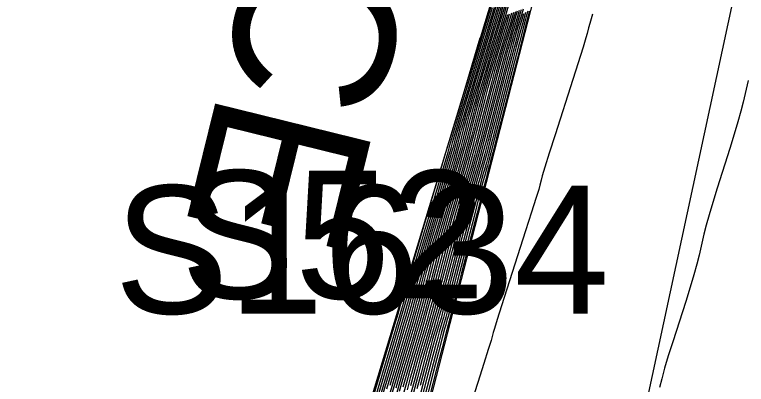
# Model space of a CAD drawing. Extents: x 1724534 to 1727318, y 657156 to 660047.
# Drawn here: x 1725509.71 to 1725532.58, y 659405.12 to 659416.68 of the extents above; entities that cross this region are included whole.
import ezdxf

# ---------------------------------------------------------------- set-up
doc = ezdxf.new("R2010")
doc.units = 0
for name, color, linetype in [('SURVEY - CONTOURS - Index with Text', 7, 'Continuous'), ('SURVEY - CONTOURS - Intermediate with optional Text', 7, 'Continuous'), ('SURVEY - DTM - Breaklines', 7, 'Continuous'), ('SURVEY - DTM - Breaklines - Points - Numbers', 7, 'Continuous'), ('SURVEY - NON-TRANSPORTATION - Features', 7, 'Continuous'), ('SURVEY - NON-TRANSPORTATION - Features - Points - Numbers', 7, 'Continuous'), ('SURVEY - NON-TRANSPORTATION - Features Text', 7, 'Continuous'), ('SURVEY - UTILITIES - Fiber Optic Cable (Underground) with Text', 7, 'Continuous')]:
    doc.layers.add(name, color=color, linetype=linetype)

msp = doc.modelspace()

# ---------------------------------------------------------------- linework, layer by layer
at = {"layer": 'SURVEY - CONTOURS - Index with Text'}
for points in [[(1725521.242, 659404.876), (1725521.702, 659406.424), (1725521.857, 659406.948), (1725521.977, 659407.36), (1725522.063, 659407.66), (1725522.114, 659407.847), (1725522.205, 659408.198), (1725522.256, 659408.386), (1725522.343, 659408.689), (1725522.465, 659409.105), (1725522.623, 659409.635), (1725523.089, 659411.202), (1725523.246, 659411.732), (1725523.367, 659412.145), (1725523.453, 659412.443), (1725523.503, 659412.625), (1725523.588, 659412.955), (1725523.638, 659413.137), (1725523.725, 659413.438), (1725523.848, 659413.856), (1725524.007, 659414.392), (1725524.48, 659415.979), (1725524.639, 659416.514), (1725524.846, 659417.225)], [(1725521.629, 659405.011), (1725521.752, 659405.431), (1725522.101, 659406.606), (1725522.225, 659407.025), (1725522.333, 659407.404), (1725522.427, 659407.741), (1725522.505, 659408.037), (1725522.695, 659408.77), (1725522.774, 659409.067), (1725522.868, 659409.406), (1725522.977, 659409.787), (1725523.102, 659410.211), (1725523.456, 659411.4), (1725523.581, 659411.823), (1725523.69, 659412.203), (1725523.783, 659412.538), (1725523.861, 659412.83), (1725524.047, 659413.549), (1725524.124, 659413.842), (1725524.218, 659414.179), (1725524.328, 659414.562), (1725524.455, 659414.99), (1725524.813, 659416.192), (1725524.94, 659416.62), (1725525.049, 659417.001)], [(1725525.54, 659416.832), (1725525.48, 659416.62), (1725525.351, 659416.186), (1725525.29, 659415.974), (1725525.205, 659415.662), (1725525.097, 659415.25), (1725524.964, 659414.738), (1725524.577, 659413.241), (1725524.444, 659412.729), (1725524.335, 659412.318), (1725524.251, 659412.006), (1725524.19, 659411.794), (1725524.062, 659411.363), (1725524.002, 659411.151), (1725523.917, 659410.84), (1725523.808, 659410.427), (1725523.675, 659409.915), (1725523.288, 659408.415), (1725523.155, 659407.903), (1725523.046, 659407.491), (1725522.961, 659407.18), (1725522.901, 659406.969), (1725522.774, 659406.54), (1725522.714, 659406.329), (1725522.63, 659406.017), (1725522.521, 659405.605), (1725522.387, 659405.092)], [(1725525.799, 659416.784), (1725525.771, 659416.68), (1725525.699, 659416.403), (1725525.583, 659415.954), (1725525.422, 659415.332), (1725524.935, 659413.446), (1725524.774, 659412.825), (1725524.658, 659412.375), (1725524.586, 659412.097), (1725524.558, 659411.992), (1725524.542, 659411.939), (1725524.514, 659411.834), (1725524.442, 659411.557), (1725524.326, 659411.108), (1725524.165, 659410.487), (1725523.679, 659408.605), (1725523.518, 659407.984), (1725523.402, 659407.535), (1725523.33, 659407.257), (1725523.301, 659407.15), (1725523.285, 659407.095), (1725523.257, 659406.988), (1725523.184, 659406.711), (1725523.068, 659406.262), (1725522.908, 659405.643), (1725522.422, 659403.763)], [(1725525.24, 659416.726), (1725525.147, 659416.406), (1725524.903, 659415.588), (1725524.809, 659415.268), (1725524.712, 659414.92), (1725524.61, 659414.546), (1725524.505, 659414.144), (1725524.219, 659413.035), (1725524.114, 659412.634), (1725524.013, 659412.26), (1725523.916, 659411.915), (1725523.823, 659411.597), (1725523.582, 659410.787), (1725523.49, 659410.469), (1725523.393, 659410.123), (1725523.291, 659409.747), (1725523.185, 659409.343), (1725522.897, 659408.226), (1725522.791, 659407.822), (1725522.69, 659407.448), (1725522.593, 659407.103), (1725522.501, 659406.787), (1725522.263, 659405.986), (1725522.171, 659405.67), (1725522.075, 659405.324), (1725521.973, 659404.947)]]:
    msp.add_lwpolyline(points, dxfattribs=at)
at = {"layer": 'SURVEY - CONTOURS - Intermediate with optional Text'}
for points in [[(1725520.632, 659403.521), (1725521.764, 659407.334), (1725521.88, 659407.734), (1725521.911, 659407.854), (1725522.028, 659408.258), (1725523.255, 659412.386), (1725523.288, 659412.502), (1725523.313, 659412.598), (1725523.559, 659413.433), (1725524.669, 659417.158)], [(1725521.631, 659404.769), (1725521.737, 659405.142), (1725521.855, 659405.542), (1725522.181, 659406.642), (1725522.299, 659407.041), (1725522.405, 659407.413), (1725522.5, 659407.757), (1725522.584, 659408.075), (1725522.793, 659408.885), (1725522.877, 659409.203), (1725522.973, 659409.549), (1725523.08, 659409.924), (1725523.198, 659410.327), (1725523.53, 659411.439), (1725523.648, 659411.841), (1725523.755, 659412.214), (1725523.849, 659412.558), (1725523.932, 659412.871), (1725524.138, 659413.668), (1725524.222, 659413.982), (1725524.317, 659414.327), (1725524.425, 659414.703), (1725524.544, 659415.11), (1725524.88, 659416.235), (1725525, 659416.641), (1725525.107, 659417.015)], [(1725521.742, 659404.908), (1725521.846, 659405.274), (1725521.957, 659405.653), (1725522.261, 659406.678), (1725522.372, 659407.056), (1725522.476, 659407.421), (1725522.572, 659407.773), (1725522.662, 659408.112), (1725522.891, 659408.999), (1725522.981, 659409.339), (1725523.078, 659409.692), (1725523.182, 659410.06), (1725523.294, 659410.442), (1725523.603, 659411.479), (1725523.715, 659411.86), (1725523.819, 659412.226), (1725523.915, 659412.577), (1725524.004, 659412.912), (1725524.23, 659413.787), (1725524.319, 659414.123), (1725524.416, 659414.476), (1725524.521, 659414.844), (1725524.634, 659415.229), (1725524.947, 659416.278), (1725525.06, 659416.662), (1725525.164, 659417.029)], [(1725521.037, 659404.655), (1725521.542, 659406.351), (1725521.709, 659406.917), (1725521.835, 659407.343), (1725521.918, 659407.628), (1725521.958, 659407.772), (1725522.009, 659407.969), (1725522.05, 659408.114), (1725522.133, 659408.402), (1725522.26, 659408.832), (1725522.431, 659409.405), (1725522.942, 659411.123), (1725523.112, 659411.695), (1725523.238, 659412.122), (1725523.321, 659412.405), (1725523.36, 659412.543), (1725523.405, 659412.717), (1725523.444, 659412.856), (1725523.527, 659413.141), (1725523.655, 659413.574), (1725523.828, 659414.153), (1725524.347, 659415.893), (1725524.519, 659416.471), (1725524.646, 659416.9)], [(1725521.139, 659404.766), (1725521.622, 659406.388), (1725521.783, 659406.933), (1725521.906, 659407.352), (1725521.99, 659407.644), (1725522.036, 659407.81), (1725522.107, 659408.083), (1725522.153, 659408.25), (1725522.238, 659408.545), (1725522.363, 659408.969), (1725522.527, 659409.52), (1725523.016, 659411.163), (1725523.179, 659411.713), (1725523.303, 659412.134), (1725523.387, 659412.424), (1725523.431, 659412.584), (1725523.496, 659412.836), (1725523.541, 659412.997), (1725523.626, 659413.29), (1725523.751, 659413.715), (1725523.917, 659414.273), (1725524.413, 659415.936), (1725524.579, 659416.492), (1725524.704, 659416.915)], [(1725521.344, 659404.987), (1725521.93, 659406.964), (1725522.048, 659407.369), (1725522.136, 659407.676), (1725522.193, 659407.885), (1725522.303, 659408.312), (1725522.36, 659408.522), (1725522.448, 659408.832), (1725522.568, 659409.241), (1725522.719, 659409.751), (1725523.313, 659411.75), (1725523.432, 659412.157), (1725523.519, 659412.462), (1725523.574, 659412.666), (1725523.68, 659413.074), (1725523.735, 659413.278), (1725523.823, 659413.586), (1725523.944, 659413.997), (1725524.096, 659414.512), (1725524.699, 659416.535), (1725524.819, 659416.943)], [(1725521.412, 659404.747), (1725521.548, 659405.209), (1725521.942, 659406.533), (1725522.078, 659406.995), (1725522.191, 659407.386), (1725522.281, 659407.709), (1725522.349, 659407.961), (1725522.499, 659408.541), (1725522.567, 659408.794), (1725522.658, 659409.119), (1725522.773, 659409.514), (1725522.91, 659409.981), (1725523.309, 659411.321), (1725523.447, 659411.787), (1725523.561, 659412.18), (1725523.651, 659412.5), (1725523.718, 659412.748), (1725523.863, 659413.311), (1725523.93, 659413.56), (1725524.021, 659413.883), (1725524.136, 659414.28), (1725524.276, 659414.751), (1725524.68, 659416.107), (1725524.819, 659416.577), (1725524.934, 659416.972)], [(1725521.446, 659405.098), (1725521.862, 659406.497), (1725522.004, 659406.979), (1725522.12, 659407.378), (1725522.209, 659407.692), (1725522.271, 659407.923), (1725522.401, 659408.427), (1725522.463, 659408.658), (1725522.553, 659408.975), (1725522.67, 659409.378), (1725522.815, 659409.866), (1725523.236, 659411.281), (1725523.38, 659411.768), (1725523.496, 659412.168), (1725523.585, 659412.481), (1725523.646, 659412.707), (1725523.771, 659413.193), (1725523.833, 659413.419), (1725523.922, 659413.734), (1725524.04, 659414.139), (1725524.186, 659414.631), (1725524.613, 659416.064), (1725524.759, 659416.556), (1725524.876, 659416.958)], [(1725521.52, 659404.879), (1725522.151, 659407.01), (1725522.262, 659407.395), (1725522.354, 659407.725), (1725522.427, 659407.999), (1725522.597, 659408.656), (1725522.67, 659408.93), (1725522.763, 659409.262), (1725522.875, 659409.651), (1725523.514, 659411.805), (1725523.625, 659412.191), (1725523.717, 659412.519), (1725523.789, 659412.789), (1725523.955, 659413.43), (1725524.027, 659413.701), (1725524.12, 659414.031), (1725524.232, 659414.421), (1725524.879, 659416.599), (1725524.992, 659416.986)], [(1725525.601, 659416.853), (1725525.547, 659416.662), (1725525.44, 659416.306), (1725525.386, 659416.115), (1725525.304, 659415.81), (1725525.194, 659415.39), (1725525.055, 659414.857), (1725524.51, 659412.748), (1725524.4, 659412.329), (1725524.318, 659412.024), (1725524.264, 659411.834), (1725524.158, 659411.478), (1725524.104, 659411.288), (1725524.022, 659410.983), (1725523.912, 659410.563), (1725523.773, 659410.03), (1725523.366, 659408.453), (1725523.227, 659407.919), (1725523.117, 659407.5), (1725523.035, 659407.195), (1725522.981, 659407.005), (1725522.876, 659406.651), (1725522.822, 659406.461), (1725522.74, 659406.156), (1725522.491, 659405.202), (1725522.084, 659403.624)], [(1725525.42, 659416.79), (1725525.347, 659416.534), (1725525.171, 659415.947), (1725525.098, 659415.691), (1725525.008, 659415.365), (1725524.902, 659414.968), (1725524.434, 659413.159), (1725524.312, 659412.691), (1725524.206, 659412.295), (1725524.117, 659411.969), (1725524.044, 659411.715), (1725523.87, 659411.133), (1725523.797, 659410.879), (1725523.707, 659410.553), (1725523.601, 659410.155), (1725523.479, 659409.686), (1725523.131, 659408.34), (1725523.009, 659407.871), (1725522.903, 659407.474), (1725522.814, 659407.149), (1725522.741, 659406.896), (1725522.57, 659406.318), (1725522.497, 659406.065), (1725522.408, 659405.74), (1725522.302, 659405.342), (1725522.179, 659404.871)], [(1725525.48, 659416.811), (1725525.413, 659416.577), (1725525.261, 659416.067), (1725525.194, 659415.833), (1725525.107, 659415.513), (1725524.999, 659415.109), (1725524.872, 659414.619), (1725524.378, 659412.71), (1725524.271, 659412.306), (1725524.184, 659411.988), (1725524.117, 659411.755), (1725523.966, 659411.248), (1725523.899, 659411.015), (1725523.812, 659410.696), (1725523.705, 659410.291), (1725523.577, 659409.801), (1725523.209, 659408.377), (1725523.082, 659407.887), (1725522.975, 659407.483), (1725522.888, 659407.164), (1725522.821, 659406.933), (1725522.672, 659406.429), (1725522.605, 659406.197), (1725522.519, 659405.878), (1725522.411, 659405.473), (1725522.283, 659404.982)], [(1725525.747, 659416.791), (1725525.709, 659416.665), (1725525.675, 659416.538), (1725525.6, 659416.255), (1725525.485, 659415.813), (1725525.33, 659415.214), (1725524.863, 659413.405), (1725524.708, 659412.806), (1725524.593, 659412.364), (1725524.519, 659412.079), (1725524.484, 659411.952), (1725524.446, 659411.824), (1725524.412, 659411.697), (1725524.337, 659411.413), (1725524.222, 659410.972), (1725524.067, 659410.373), (1725523.601, 659408.567), (1725523.446, 659407.968), (1725523.331, 659407.526), (1725523.256, 659407.242), (1725523.221, 659407.114), (1725523.183, 659406.984), (1725523.148, 659406.856), (1725523.073, 659406.572), (1725522.959, 659406.131), (1725522.804, 659405.533), (1725522.338, 659403.729)], [(1725521.853, 659405.046), (1725521.954, 659405.406), (1725522.059, 659405.764), (1725522.341, 659406.715), (1725522.446, 659407.072), (1725522.547, 659407.43), (1725522.645, 659407.79), (1725522.74, 659408.15), (1725522.989, 659409.114), (1725523.084, 659409.475), (1725523.183, 659409.836), (1725523.285, 659410.196), (1725523.39, 659410.557), (1725523.676, 659411.518), (1725523.782, 659411.878), (1725523.884, 659412.237), (1725523.981, 659412.596), (1725524.076, 659412.953), (1725524.322, 659413.906), (1725524.416, 659414.264), (1725524.514, 659414.624), (1725524.617, 659414.986), (1725524.724, 659415.349), (1725525.013, 659416.321), (1725525.12, 659416.683)], [(1725521.863, 659404.816), (1725521.964, 659405.185), (1725522.063, 659405.538), (1725522.161, 659405.875), (1725522.421, 659406.751), (1725522.52, 659407.087), (1725522.618, 659407.439), (1725522.718, 659407.806), (1725522.818, 659408.188), (1725523.087, 659409.228), (1725523.188, 659409.611), (1725523.288, 659409.979), (1725523.387, 659410.333), (1725523.486, 659410.672), (1725523.75, 659411.558), (1725523.849, 659411.896), (1725523.948, 659412.249), (1725524.048, 659412.615), (1725524.147, 659412.994), (1725524.413, 659414.025), (1725524.513, 659414.405), (1725524.613, 659414.772), (1725524.713, 659415.127), (1725524.813, 659415.469), (1725525.08, 659416.363), (1725525.18, 659416.705)], [(1725525.36, 659416.768), (1725525.28, 659416.492), (1725525.082, 659415.827), (1725525.002, 659415.55), (1725524.909, 659415.217), (1725524.805, 659414.827), (1725524.688, 659414.381), (1725524.362, 659413.118), (1725524.246, 659412.672), (1725524.142, 659412.283), (1725524.05, 659411.951), (1725523.97, 659411.676), (1725523.774, 659411.018), (1725523.695, 659410.742), (1725523.602, 659410.409), (1725523.498, 659410.019), (1725523.381, 659409.572), (1725523.053, 659408.302), (1725522.936, 659407.854), (1725522.832, 659407.465), (1725522.74, 659407.134), (1725522.661, 659406.86), (1725522.468, 659406.207), (1725522.388, 659405.933), (1725522.297, 659405.601), (1725522.192, 659405.21), (1725522.075, 659404.761)], [(1725525.3, 659416.747), (1725525.213, 659416.449), (1725524.992, 659415.708), (1725524.905, 659415.409), (1725524.811, 659415.069), (1725524.708, 659414.686), (1725524.597, 659414.263), (1725524.29, 659413.076), (1725524.18, 659412.653), (1725524.077, 659412.272), (1725523.983, 659411.933), (1725523.897, 659411.636), (1725523.678, 659410.903), (1725523.592, 659410.606), (1725523.498, 659410.266), (1725523.395, 659409.883), (1725523.283, 659409.457), (1725522.975, 659408.264), (1725522.863, 659407.838), (1725522.761, 659407.456), (1725522.667, 659407.118), (1725522.581, 659406.824), (1725522.365, 659406.096), (1725522.28, 659405.802), (1725522.186, 659405.462), (1725522.083, 659405.079)], [(1725525.68, 659416.748), (1725525.619, 659416.545), (1725525.579, 659416.397), (1725525.501, 659416.106), (1725525.388, 659415.672), (1725525.239, 659415.095), (1725524.792, 659413.364), (1725524.642, 659412.786), (1725524.529, 659412.352), (1725524.452, 659412.061), (1725524.411, 659411.913), (1725524.35, 659411.709), (1725524.309, 659411.561), (1725524.119, 659410.836), (1725523.969, 659410.259), (1725523.522, 659408.529), (1725523.373, 659407.952), (1725523.259, 659407.517), (1725523.182, 659407.226), (1725523.141, 659407.078), (1725523.08, 659406.873), (1725523.04, 659406.724), (1725522.962, 659406.433), (1725522.849, 659405.999), (1725522.106, 659403.126)], [(1725525.613, 659416.705), (1725525.53, 659416.425), (1725525.482, 659416.256), (1725525.403, 659415.958), (1725525.291, 659415.531), (1725525.147, 659414.976), (1725524.72, 659413.323), (1725524.576, 659412.767), (1725524.464, 659412.341), (1725524.385, 659412.043), (1725524.337, 659411.873), (1725524.254, 659411.594), (1725524.207, 659411.424), (1725524.127, 659411.126), (1725524.015, 659410.7), (1725523.871, 659410.144), (1725523.444, 659408.491), (1725523.3, 659407.935), (1725523.188, 659407.509), (1725523.109, 659407.211), (1725523.061, 659407.041), (1725522.978, 659406.762), (1725522.931, 659406.593), (1725522.851, 659406.295), (1725522.74, 659405.868), (1725522.596, 659405.312), (1725522.168, 659403.659)], [(1725527.771, 659416.69), (1725527.685, 659416.407), (1725527.646, 659416.268), (1725527.605, 659416.09), (1725527.566, 659415.95), (1725527.478, 659415.665), (1725527.158, 659414.656), (1725526.604, 659412.922), (1725526.42, 659412.346), (1725526.285, 659411.917), (1725526.199, 659411.637), (1725526.161, 659411.505), (1725526.126, 659411.35), (1725526.088, 659411.217), (1725526, 659410.934), (1725525.863, 659410.501), (1725525.676, 659409.917), (1725524.925, 659407.578), (1725524.789, 659407.148), (1725524.702, 659406.871), (1725524.666, 659406.745), (1725524.637, 659406.615), (1725524.6, 659406.489), (1725524.512, 659406.208), (1725524.374, 659405.773), (1725524.184, 659405.183), (1725523.609, 659403.403)], [(1725520.833, 659404.433), (1725521.562, 659406.887), (1725521.692, 659407.325), (1725521.772, 659407.595), (1725521.801, 659407.696), (1725521.813, 659407.74), (1725521.843, 659407.842), (1725521.924, 659408.115), (1725522.056, 659408.559), (1725522.239, 659409.175), (1725522.795, 659411.044), (1725522.978, 659411.659), (1725523.189, 659412.367), (1725523.216, 659412.461), (1725523.221, 659412.479), (1725523.242, 659412.55), (1725523.301, 659412.749), (1725523.535, 659413.532), (1725524.257, 659415.954)], [(1725532.633, 659414.617), (1725532.479, 659413.942), (1725532.41, 659413.662), (1725532.317, 659413.328), (1725532.202, 659412.941), (1725532.064, 659412.5), (1725531.665, 659411.252), (1725531.527, 659410.812), (1725531.412, 659410.426), (1725531.32, 659410.095), (1725531.252, 659409.819), (1725531.101, 659409.157), (1725531.033, 659408.881), (1725530.941, 659408.548), (1725530.825, 659408.16), (1725530.685, 659407.715), (1725530.28, 659406.455), (1725530.14, 659406.011), (1725530.024, 659405.625), (1725529.933, 659405.296), (1725529.866, 659405.024)]]:
    msp.add_lwpolyline(points, dxfattribs=at)
at = {"layer": 'SURVEY - DTM - Breaklines'}
msp.add_lwpolyline([(1725548.52, 659521.481), (1725540.965, 659497.216), (1725536.847, 659481.64), (1725536.065, 659476.4), (1725532.186, 659451.331), (1725527.526, 659426.779), (1725520.287, 659402.807), (1725512.005, 659379.174), (1725506.044, 659356.068), (1725503.268, 659330.772), (1725496.158, 659306.737), (1725491.301, 659280.213), (1725484.669, 659256.065), (1725478.26, 659232.056), (1725472.366, 659207.66), (1725466.542, 659183.359), (1725459.12, 659159.228), (1725454.379, 659134.473), (1725448.668, 659109.979), (1725442.764, 659085.69), (1725436.263, 659061.294), (1725431.444, 659036.269), (1725428.274, 659013.717), (1725429.417, 659007.151)], dxfattribs=at)
at = {"layer": 'SURVEY - NON-TRANSPORTATION - Features'}
msp.add_lwpolyline([(1725478.626, 659231.962), (1725484.871, 659256.014), (1725491.647, 659280.125), (1725496.324, 659306.695), (1725504.184, 659330.541), (1725509.657, 659355.134), (1725515.881, 659378.125), (1725522.114, 659402.336), (1725528.356, 659426.565), (1725533.162, 659451.14), (1725540.618, 659474.976), (1725541.895, 659480.465), (1725545.325, 659497.45), (1725552.4, 659520.505), (1725557.595, 659544.875), (1725563.899, 659569.033), (1725569.664, 659593.303), (1725577.056, 659617.422)], dxfattribs=at)
at = {"layer": 'SURVEY - UTILITIES - Fiber Optic Cable (Underground) with Text'}
msp.add_lwpolyline([(1725620.739, 659775.717), (1725611.515, 659729.876), (1725595.678, 659670.817), (1725588.852, 659637.987), (1725579.945, 659608.985), (1725572.052, 659574.699), (1725561.954, 659530.586), (1725538.949, 659448.715), (1725526.808, 659392.271), (1725505.744, 659313.434), (1725493.556, 659248.407)], dxfattribs=at)

# ---------------------------------------------------------------- texts
at = {"layer": 'SURVEY - DTM - Breaklines - Points - Numbers'}
msp.add_text('S52', height=4, dxfattribs=at).set_placement((1725514.903, 659407.807))
at = {"layer": 'SURVEY - NON-TRANSPORTATION - Features - Points - Numbers'}
msp.add_text('S1634', height=4, dxfattribs=at).set_placement((1725512.826, 659407.336))
at = {"layer": 'SURVEY - NON-TRANSPORTATION - Features Text'}
msp.add_text('ROCK FACE', height=5, rotation=256.1526, dxfattribs=at).set_placement((1725524.375, 659447.977))

doc.saveas('drawing.dxf')
